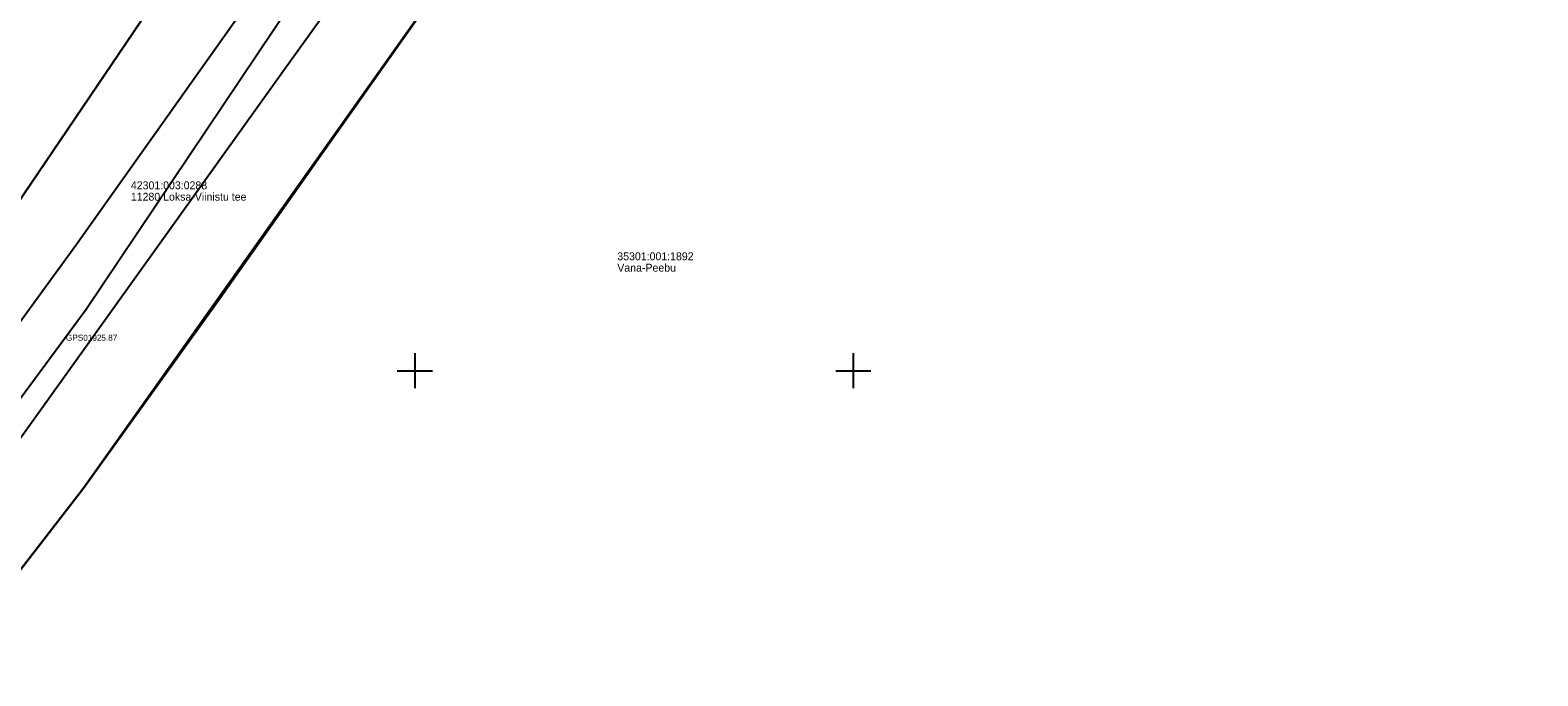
# Model space of a CAD drawing. Extents: x 597961 to 601397, y 6602961 to 6613501.
# Drawn here: x 599606.1 to 599778.1, y 6608315.2 to 6608388.8 of the extents above; entities that cross this region are included whole.
import ezdxf

# ---------------------------------------------------------------- set-up
doc = ezdxf.new("R2010")
doc.units = 0
for name, color, linetype in [('MOOTKORG-EH2000', 7, 'Continuous'), ('MOOTNR', 7, 'Continuous'), ('PIIR', 7, 'Continuous'), ('Tee Kõrvalmaantee Püsikate', 7, 'Continuous'), ('Tee Täitmata', 7, 'Continuous'), ('VORK', 7, 'Continuous')]:
    doc.layers.add(name, color=color, linetype=linetype)

msp = doc.modelspace()

# ---------------------------------------------------------------- linework, layer by layer
at = {"layer": 'PIIR'}
for points in [[(599969.86, 6609161.58), (599986.1, 6609096.19), (599988.73, 6609072.76), (599993.79, 6608989.11), (599988.19, 6608952.59), (599980.47, 6608926.3), (599963.87, 6608880.76), (599960.53, 6608880.54), (599932.44, 6608820.83), (599935.43, 6608819.59), (599886.06, 6608744.32), (599817.31, 6608639.31), (599788.83, 6608594.82), (599736.72, 6608518.91), (599698.98, 6608463.34), (599658.83, 6608402.26), (599612.22, 6608336.62), (599596.53, 6608316.41)], [(599601.14, 6608363.9), (599752.04, 6608586.7), (599810.31, 6608671.87), (599880.68, 6608778.91), (599912.29, 6608830.77), (599945.09, 6608902.88), (599964.8, 6608958.29), (599969.67, 6608990.21), (599967.2, 6609031.05), (599971.87, 6609030.98), (599968.61, 6609065.48), (599963.93, 6609098.32), (599959.83, 6609118.08), (599955.43, 6609135.53)], [(599596.53, 6608316.41), (599612.22, 6608336.62), (599627.27, 6608357.56), (599658.83, 6608402.26), (599698.98, 6608463.34), (599736.72, 6608518.91), (599862.18, 6608496.95), (599908.04, 6608468.81), (599897.35, 6608369.53), (599877.74, 6608375.79), (599832.99, 6608342.79), (599802.31, 6608318.74), (599682.66, 6608224.15), (599652.86, 6608200.94), (599569.85, 6608136.32)]]:
    msp.add_lwpolyline(points, dxfattribs=at)
msp.add_lwpolyline([(599578.8, 6608610.84), (599701.18, 6608610.77), (599752.04, 6608586.7), (599601.14, 6608363.9), (599538.3, 6608410.48), (599567.59, 6608437.77), (599564.29, 6608442.71), (599569.73, 6608458.85), (599578.18, 6608598.83)], close=True, dxfattribs=at)
at = {"layer": 'Tee Kõrvalmaantee Püsikate'}
msp.add_lwpolyline([(599537.77, 6608269.83), (599552.2, 6608284.17), (599556.83, 6608289.29), (599579.08, 6608313.73), (599598.02, 6608337.44), (599612.52, 6608357.02), (599643.76, 6608403.61)], dxfattribs=at)
at = {"layer": 'Tee Täitmata'}
for points in [[(599587.5, 6608331.63), (599611.35, 6608364.32), (599640.66, 6608405.62), (599669.11, 6608447.83), (599690.91, 6608480.8), (599751.02, 6608567.73), (599757.78, 6608577.51), (599878.06, 6608758.41), (599910.43, 6608809.28), (599932.18, 6608848.15), (599948.5, 6608885.28), (599972.6, 6608956.39), (599977.71, 6608989.84), (599977.31, 6609016.83), (599976.66, 6609026.26)], [(599985.08, 6609026.65), (599985.7, 6609017.22), (599985.75, 6608989.48), (599980.4, 6608954.49), (599955.96, 6608882.38), (599939.35, 6608844.59), (599930.77, 6608829.25), (599917.31, 6608805.18), (599884.36, 6608753.43), (599783.51, 6608601.74), (599784.26, 6608599.04), (599785.91, 6608596.93), (599785.24, 6608595.09), (599784.09, 6608592.93), (599780.44, 6608592.76), (599776, 6608590.45), (599764.4, 6608573.01), (599697.78, 6608476.67), (599676.09, 6608443.88), (599648.23, 6608402.62), (599634.95, 6608384.09), (599593.81, 6608326.71)]]:
    msp.add_lwpolyline(points, dxfattribs=at)
at = {"layer": 'VORK'}
for p, q in [((599650, 6608352), (599650, 6608348)), ((599700, 6608352), (599700, 6608348)), ((599648, 6608350), (599652, 6608350)), ((599698, 6608350), (599702, 6608350))]:
    msp.add_line(p, q, dxfattribs=at)

# ---------------------------------------------------------------- texts
at = {"layer": 'MOOTKORG-EH2000'}
msp.add_text(' 5.87', height=0.7, dxfattribs=at).set_placement((599613.98, 6608353.42))
at = {"layer": 'MOOTNR'}
msp.add_text('GPS0192 ', height=0.7, dxfattribs=at).set_placement((599610.2, 6608353.42))
at = {"layer": 'PIIR'}
for s, p in [('42301:003:0288', (599617.61, 6608370.69)), ('11280 Loksa-Viinistu tee', (599617.61, 6608369.39)), ('35301:001:1892', (599673.09, 6608362.6)), ('Vana-Peebu', (599673.09, 6608361.3))]:
    msp.add_text(s, height=0.9, dxfattribs=at).set_placement(p)

doc.saveas('drawing.dxf')
